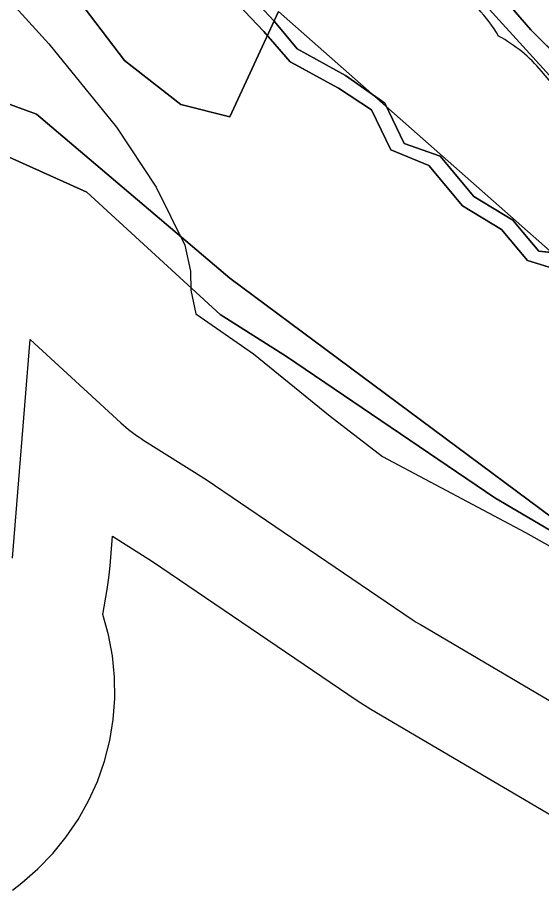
# Model space of a CAD drawing. Extents: x -690419 to -685080, y -987825 to -981190.
# Drawn here: x -686407.4 to -686300.3, y -986071 to -985892.7 of the extents above; entities that cross this region are included whole.
import ezdxf

# ---------------------------------------------------------------- set-up
doc = ezdxf.new("R2010")
doc.units = 0
for name, color, linetype in [('BPEJ (S) - hranice', 7, 'Continuous'), ('Docházková izochrona VLAK (S)', 7, 'Continuous'), ('Katastrální území (S) - hranice', 7, 'Continuous'), ('Lesy hospodářské', 7, 'Continuous'), ('OP lesa 30 m (S)', 7, 'Continuous'), ('OP lesa 50 m (S)', 7, 'Continuous'), ('Plochy lesní všeobecné LU (S)', 7, 'Continuous'), ('Plochy smíšené nezastavěného území všeobecné MU (S)', 7, 'Continuous'), ('Plochy vodní a vodnich toku WT (S)', 7, 'Continuous'), ('Plochy zemědělské všeobecné AU (S)', 7, 'Continuous'), ('Regulační bloky STABILIZOVANÉ (S)', 7, 'Continuous'), ('Regulační bloky STABILIZOVANÉ (S) TIS', 7, 'Continuous'), ('Spoje - komunikační vedení bez rozlišení provozovanál (S)', 7, 'Continuous'), ('USES LBK (S)', 7, 'Continuous'), ('USES_ŠRAFY (S)', 7, 'Continuous')]:
    doc.layers.add(name, color=color, linetype=linetype)

msp = doc.modelspace()

# ---------------------------------------------------------------- linework, layer by layer
at = {"layer": 'BPEJ (S) - hranice'}
for points in [[(-686433.5, -985838.5), (-686385.5, -985901.5), (-686374, -985910.5), (-686364, -985913), (-686354, -985891.5), (-686265, -985970), (-686225.5, -985999.5), (-686224.95, -986000), (-686220.62, -986003.9), (-686216.18, -986007.9), (-686174.65, -986030.04), (-686150.2, -986045.28), (-686136.84, -986052.58), (-686119.72, -986061.93), (-686091.01, -986076.11)], [(-686091.01, -986076.11), (-686119.72, -986061.93), (-686136.84, -986052.58), (-686150.2, -986045.28), (-686174.65, -986030.04), (-686216.18, -986007.9), (-686220.62, -986003.9), (-686224.95, -986000), (-686225.5, -985999.5), (-686265, -985970), (-686354, -985891.5), (-686364, -985913), (-686374, -985910.5), (-686385.5, -985901.5), (-686433.5, -985838.5)], [(-686450, -985895.5), (-686403.5, -985912.5), (-686364, -985946), (-686298, -985995), (-686290.65, -986000), (-686127.5, -986111), (-686051.5, -986150), (-685970.5, -986181.5), (-685806.24, -986255.37), (-685796.57, -986260.57)], [(-685806.24, -986255.37), (-685970.5, -986181.5), (-686051.5, -986150), (-686127.5, -986111), (-686290.65, -986000), (-686298, -985995), (-686364, -985946), (-686403.5, -985912.5), (-686450, -985895.5)]]:
    msp.add_lwpolyline(points, dxfattribs=at)
at = {"layer": 'Docházková izochrona VLAK (S)'}
msp.add_arc((-686398.38, -985456.12), 800, 77.86547, 344.11337, dxfattribs=at)
at = {"layer": 'Katastrální území (S) - hranice'}
for points in [[(-686295.21, -985944.82), (-686303.14, -985942.38), (-686308.45, -985936.05), (-686316.43, -985931.2), (-686323.32, -985922.95), (-686331.06, -985919.77), (-686335.03, -985911.58), (-686341.76, -985907.19), (-686351.63, -985901.79), (-686357, -985895.62), (-686362.3, -985890.06)], [(-686362.3, -985890.06), (-686357, -985895.62), (-686351.63, -985901.79), (-686341.76, -985907.19), (-686335.03, -985911.58), (-686331.06, -985919.77), (-686323.32, -985922.95), (-686316.43, -985931.2), (-686308.45, -985936.05), (-686303.14, -985942.38), (-686295.21, -985944.82)]]:
    msp.add_lwpolyline(points, dxfattribs=at)
at = {"layer": 'Lesy hospodářské'}
for points in [[(-686362.3, -985890.06), (-686357, -985895.62), (-686351.63, -985901.79), (-686350.58, -985902.36), (-686341.76, -985907.19), (-686335.03, -985911.58), (-686331.06, -985919.77), (-686323.32, -985922.95), (-686316.43, -985931.2), (-686308.45, -985936.05), (-686303.14, -985942.38), (-686295.21, -985944.82)], [(-686131.32, -986095.8), (-686309.84, -985990.85), (-686352.38, -985961.95), (-686365.95, -985953.42), (-686393.19, -985928.44), (-686425.61, -985913.84)]]:
    msp.add_lwpolyline(points, dxfattribs=at)
at = {"layer": 'OP lesa 30 m (S)'}
msp.add_line((-686325.04, -986016.71), (-686146.52, -986121.66), dxfattribs=at)
for points in [[(-686292.87, -985910.41), (-686296.59, -985908.15), (-686300.29, -985903.72)], [(-686408.34, -986003.13), (-686404.79, -985958.5), (-686386.23, -985975.53)], [(-686381.92, -985978.82), (-686368.8, -985987.06), (-686326.7, -986015.67)]]:
    msp.add_lwpolyline(points, dxfattribs=at)
for centre, start, end in [((-686335.03, -985911.58), 30.0589, 56.8835), ((-686323.32, -985922.95), 39.867, 61.6291), ((-686365.95, -985953.42), 227.4781, 237.8468), ((-686309.84, -985990.85), 235.8094, 239.5492)]:
    msp.add_arc(centre, 30, start, end, dxfattribs=at)
at = {"layer": 'OP lesa 50 m (S)'}
msp.add_lwpolyline([(-686408.4, -986070.93), (-686406.47, -986069.41), (-686403.18, -986066.57), (-686400.14, -986063.45), (-686397.39, -986060.08), (-686394.94, -986056.48), (-686392.82, -986052.69), (-686391.03, -986048.72), (-686389.59, -986044.61), (-686388.52, -986040.4), (-686387.81, -986036.11), (-686387.48, -986031.77), (-686387.54, -986027.42), (-686387.96, -986023.09), (-686388.77, -986018.81), (-686389.94, -986014.62), (-686389.03, -986009.57), (-686388.66, -986007.15), (-686388.41, -986004.72), (-686387.93, -985998.67), (-686379.74, -986003.81), (-686337.94, -986032.21), (-686335.18, -986033.95), (-686156.66, -986138.9)], dxfattribs=at)
at = {"layer": 'Plochy lesní všeobecné LU (S)'}
for points in [[(-686362.3, -985890.06), (-686357, -985895.62), (-686351.63, -985901.79), (-686341.76, -985907.19), (-686335.03, -985911.58), (-686331.06, -985919.77), (-686323.32, -985922.95), (-686316.43, -985931.2), (-686308.45, -985936.05), (-686303.14, -985942.38), (-686295.21, -985944.82)], [(-686131.32, -986095.8), (-686309.84, -985990.85), (-686352.38, -985961.95), (-686365.95, -985953.42), (-686393.19, -985928.44), (-686425.61, -985913.84)]]:
    msp.add_lwpolyline(points, dxfattribs=at)
at = {"layer": 'Plochy smíšené nezastavěného území všeobecné MU (S)'}
for points in [[(-686319.08, -985876.08), (-686302.49, -985895.24), (-686284.5, -985913.25)], [(-686294.09, -985941.19), (-686300.84, -985940.45), (-686304.09, -985936.57), (-686306.15, -985934.12), (-686314.13, -985929.28), (-686321.02, -985921.03), (-686328.36, -985918.46), (-686332.33, -985910.27), (-686340.32, -985904.56), (-686350.19, -985899.16), (-686354.83, -985893.55), (-686358.06, -985890.16)]]:
    msp.add_lwpolyline(points, dxfattribs=at)
at = {"layer": 'Plochy vodní a vodnich toku WT (S)'}
for points in [[(-686284.5, -985913.25), (-686302.49, -985895.24), (-686319.08, -985876.08)], [(-686295.21, -985944.82), (-686303.14, -985942.38), (-686308.45, -985936.05), (-686316.43, -985931.2), (-686323.32, -985922.95), (-686331.06, -985919.77), (-686335.03, -985911.58), (-686341.76, -985907.19), (-686351.63, -985901.79), (-686357, -985895.62), (-686362.3, -985890.06)], [(-686358.06, -985890.16), (-686354.83, -985893.55), (-686350.19, -985899.16), (-686340.32, -985904.56), (-686332.33, -985910.27), (-686328.36, -985918.46), (-686321.02, -985921.03), (-686314.13, -985929.28), (-686306.15, -985934.12), (-686304.09, -985936.57), (-686300.84, -985940.45), (-686294.09, -985941.19)]]:
    msp.add_lwpolyline(points, dxfattribs=at)
at = {"layer": 'Plochy zemědělské všeobecné AU (S)'}
msp.add_lwpolyline([(-686425.61, -985913.84), (-686393.19, -985928.44), (-686365.95, -985953.42), (-686352.38, -985961.95), (-686309.84, -985990.85), (-686131.32, -986095.8), (-686121.49, -986100.61), (-686150.83, -986223.33), (-686170.02, -986292.49)], dxfattribs=at)
at = {"layer": 'Regulační bloky STABILIZOVANÉ (S)'}
for points in [[(-686319.08, -985876.08), (-686302.49, -985895.24), (-686284.5, -985913.25)], [(-686284.5, -985913.25), (-686302.49, -985895.24), (-686319.08, -985876.08)], [(-686362.3, -985890.06), (-686357, -985895.62), (-686351.63, -985901.79), (-686341.76, -985907.19), (-686335.03, -985911.58), (-686331.06, -985919.77), (-686323.32, -985922.95), (-686316.43, -985931.2), (-686308.45, -985936.05), (-686303.14, -985942.38), (-686295.21, -985944.82)], [(-686295.21, -985944.82), (-686303.14, -985942.38), (-686308.45, -985936.05), (-686316.43, -985931.2), (-686323.32, -985922.95), (-686331.06, -985919.77), (-686335.03, -985911.58), (-686341.76, -985907.19), (-686351.63, -985901.79), (-686357, -985895.62), (-686362.3, -985890.06)], [(-686294.09, -985941.19), (-686300.84, -985940.45), (-686304.09, -985936.57), (-686306.15, -985934.12), (-686314.13, -985929.28), (-686321.02, -985921.03), (-686328.36, -985918.46), (-686332.33, -985910.27), (-686340.32, -985904.56), (-686350.19, -985899.16), (-686354.83, -985893.55), (-686358.06, -985890.16)], [(-686358.06, -985890.16), (-686354.83, -985893.55), (-686350.19, -985899.16), (-686340.32, -985904.56), (-686332.33, -985910.27), (-686328.36, -985918.46), (-686321.02, -985921.03), (-686314.13, -985929.28), (-686306.15, -985934.12), (-686304.09, -985936.57), (-686300.84, -985940.45), (-686294.09, -985941.19)], [(-686425.61, -985913.84), (-686393.19, -985928.44), (-686365.95, -985953.42), (-686352.38, -985961.95), (-686309.84, -985990.85), (-686131.32, -986095.8), (-686121.49, -986100.61), (-686150.83, -986223.33), (-686170.02, -986292.49)], [(-686131.32, -986095.8), (-686309.84, -985990.85), (-686352.38, -985961.95), (-686365.95, -985953.42), (-686393.19, -985928.44), (-686425.61, -985913.84)]]:
    msp.add_lwpolyline(points, dxfattribs=at)
at = {"layer": 'Regulační bloky STABILIZOVANÉ (S) TIS'}
for p, q in [((-686319.08, -985876.08), (-686302.49, -985895.24)), ((-686350.19, -985899.16), (-686354.83, -985893.55)), ((-686302.49, -985895.24), (-686284.5, -985913.25)), ((-686340.32, -985904.56), (-686350.19, -985899.16)), ((-686351.63, -985901.79), (-686341.76, -985907.19)), ((-686331.06, -985919.77), (-686323.32, -985922.95)), ((-686314.13, -985929.28), (-686321.02, -985921.03)), ((-686323.32, -985922.95), (-686316.43, -985931.2)), ((-686306.15, -985934.12), (-686314.13, -985929.28)), ((-686316.43, -985931.2), (-686308.45, -985936.05)), ((-686304.09, -985936.57), (-686306.15, -985934.12)), ((-686300.84, -985940.45), (-686304.09, -985936.57)), ((-686294.09, -985941.19), (-686300.84, -985940.45))]:
    msp.add_line(p, q, dxfattribs=at)
for points in [[(-686354.83, -985893.55), (-686358.06, -985890.16), (-686353.34, -985886.71), (-686356.35, -985872.52)], [(-686362.3, -985890.06), (-686357, -985895.62), (-686351.63, -985901.79)], [(-686321.02, -985921.03), (-686328.36, -985918.46), (-686332.33, -985910.27), (-686340.32, -985904.56)], [(-686341.76, -985907.19), (-686335.03, -985911.58), (-686331.06, -985919.77)], [(-686308.45, -985936.05), (-686303.14, -985942.38), (-686295.21, -985944.82), (-686286.64, -985949.96)]]:
    msp.add_lwpolyline(points, dxfattribs=at)
at = {"layer": 'Spoje - komunikační vedení bez rozlišení provozovanál (S)'}
msp.add_lwpolyline([(-686412.65, -985885.23), (-686400.93, -985898.1), (-686387.15, -985915.13), (-686379.02, -985927.41), (-686373.18, -985939.2), (-686372.01, -985944.56), (-686371.91, -985948.41), (-686370.94, -985953.27), (-686359.14, -985961.45), (-686343.46, -985974.16), (-686332.77, -985982.37), (-686303.56, -985997.93), (-686273.62, -986014.72), (-686243.38, -986031.77), (-686209.14, -986052.72), (-686178.69, -986068.79), (-686146.66, -986087.01), (-686141.34, -986091.72), (-686137.24, -986098.44), (-686136.68, -986107.15), (-686138.53, -986118.66), (-686142.21, -986133.75), (-686153.22, -986174.62), (-686158.66, -986192.91)], dxfattribs=at)
at = {"layer": 'USES LBK (S)'}
msp.add_lwpolyline([(-686412.15, -985827.52), (-686391.67, -985827.7), (-686372.78, -985843.74), (-686353.55, -985848.2), (-686325.94, -985870.48), (-686321.98, -985878.95), (-686284.22, -985920.48), (-686251.62, -985952.21), (-686234.7, -985959.17), (-686201.21, -985982.16), (-686156.32, -985998.92), (-686135.13, -986011.93), (-686109.48, -986035.97), (-686078.02, -986044.17)], dxfattribs=at)
at = {"layer": 'USES_ŠRAFY (S)'}
msp.add_lwpolyline([(-686412.15, -985827.52), (-686391.67, -985827.7), (-686372.78, -985843.74), (-686353.55, -985848.2), (-686325.94, -985870.48), (-686321.98, -985878.95), (-686284.22, -985920.48), (-686251.62, -985952.21), (-686234.7, -985959.17), (-686201.21, -985982.16), (-686156.32, -985998.92), (-686135.13, -986011.93), (-686109.48, -986035.97), (-686078.02, -986044.17)], dxfattribs=at)

doc.saveas('drawing.dxf')
